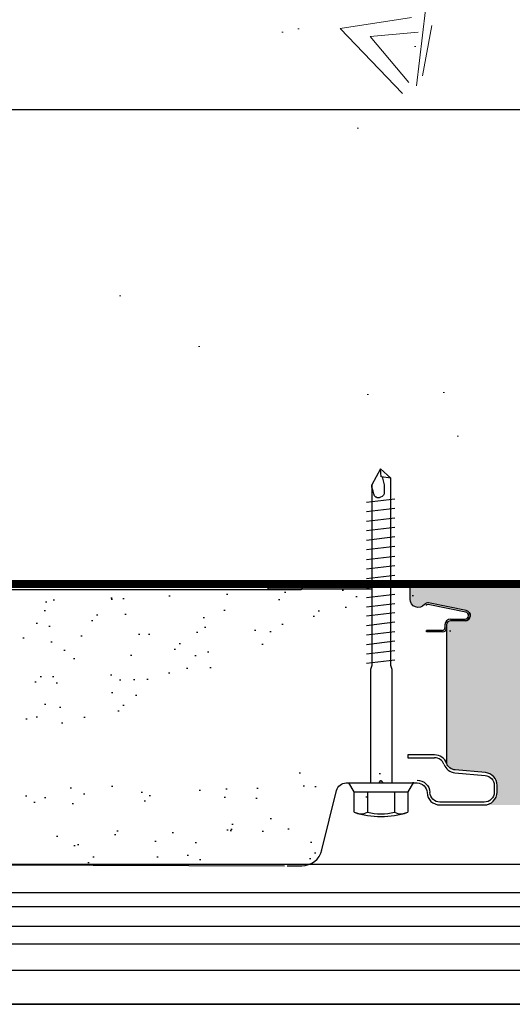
# Model space of a CAD drawing. Header units: millimetres. Extents: x -312551 to 250764, y -35891 to 59426.
# Tile 279 of 316: x 160217 to 160340, y 9071 to 9317. Entities that reach past the tile are written whole.
import ezdxf

# ---------------------------------------------------------------- set-up
doc = ezdxf.new("R2010")
doc.units = ezdxf.units.MM
doc.header["$LTSCALE"] = 2.5
for name, color, linetype in [('AWP70', 7, 'Continuous'), ('NF ARCH', 4, 'Continuous'), ('NF-RC', 3, 'Continuous'), ('Terracotta Tile', 30, 'Continuous')]:
    doc.layers.add(name, color=color, linetype=linetype)
doc.layers.add('HATCH', color=4, linetype='Continuous', lineweight=13)

# ---------------------------------------------------------------- blocks, each defined once
blk = doc.blocks.new('Cladding STD fixing')
at = {"color": 1}
for p, q in [((-2.2352941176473, 6.705882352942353), (0, 8.00000000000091)), ((0, 8.00000000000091), (0, 6.147058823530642)), ((0, 8.00000000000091), (0, -8.00000000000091)), ((-7.297883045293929, 6.705882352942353), (-2.2352941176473, 6.705882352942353)), ((-2.2352941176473, 6.705882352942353), (-2.2352941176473, -6.705882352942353)), ((0, 6.147058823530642), (0, 2.621104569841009)), ((-2.2352941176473, 3.352941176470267), (-7.297883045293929, 3.352941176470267)), ((-2.2352941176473, -3.352941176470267), (-7.297883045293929, -3.352941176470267)), ((0, -2.790208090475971), (0, -6.147058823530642)), ((-2.2352941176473, -6.705882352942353), (-7.297883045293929, -6.705882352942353)), ((0, -8.00000000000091), (-2.2352941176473, -6.705882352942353))]:
    blk.add_line(p, q, dxfattribs=at)
for points in [[(0, -2.790208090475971), (28.32238264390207, -2.790208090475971), (29.33700376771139, -2.452001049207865), (76.10017541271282, -2.452001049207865), (78.46762470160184, 0.08455176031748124), (74.40914020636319, 2.282897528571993), (29.33700376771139, 2.282897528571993), (28.32238264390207, 2.621104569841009), (0, 2.621104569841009)], [(29.87558003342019, 3.635725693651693), (30.721097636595, -3.466622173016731)], [(32.24302932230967, 3.635725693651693), (33.08854692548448, -3.466622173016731)], [(34.61047861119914, 3.635725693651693), (35.45599621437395, -3.466622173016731)], [(36.97792790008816, 3.635725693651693), (37.82344550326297, -3.466622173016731)], [(39.34537718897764, 3.635725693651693), (40.19089479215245, -3.466622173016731)], [(41.71282647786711, 3.635725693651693), (42.55834408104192, -3.466622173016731)], [(43.95834657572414, 3.635725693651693), (44.80386417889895, -3.466622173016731)], [(46.32579586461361, 3.635725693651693), (47.17131346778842, -3.466622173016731)], [(48.69324515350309, 3.635725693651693), (49.5387627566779, -3.466622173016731)], [(51.0606944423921, 3.635725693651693), (51.90621204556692, -3.466622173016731)], [(53.42814373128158, 3.635725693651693), (54.27366133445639, -3.466622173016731)], [(55.79559302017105, 3.635725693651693), (56.64111062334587, -3.466622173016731)], [(58.30021914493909, 3.635725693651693), (59.1457367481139, -3.466622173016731)], [(60.66766843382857, 3.635725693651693), (61.51318603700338, -3.466622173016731)], [(63.03511772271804, 3.635725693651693), (63.88063532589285, -3.466622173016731)], [(65.40256701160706, 3.635725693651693), (66.24808461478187, -3.466622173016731)], [(67.77001630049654, 3.635725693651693), (68.61553390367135, -3.466622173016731)], [(70.13746558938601, 3.635725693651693), (70.98298319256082, -3.466622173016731)], [(76.43838245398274, -0.2536552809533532), (74.40914020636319, -0.7609658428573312), (73.56362260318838, -0.7609658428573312), (72.88720852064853, -0.7609658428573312), (72.21079443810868, -0.7609658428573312), (71.87258739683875, -0.5918623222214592), (71.53438035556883, -0.2536552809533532), (71.36527683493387, 0.08455176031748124), (71.1961733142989, 0.4227588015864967), (71.1961733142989, 0.9300693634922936), (71.36527683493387, 1.099172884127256), (71.36527683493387, 1.268276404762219), (71.70348387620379, 1.606483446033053), (72.21079443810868, 1.775586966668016), (72.88720852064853, 1.944690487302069), (73.9018296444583, 2.282897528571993), (74.40914020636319, 2.282897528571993)], [(76.10017541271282, -2.452001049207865), (76.43838245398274, -0.08455176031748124), (78.46762470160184, 0.08455176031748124)]]:
    blk.add_lwpolyline(points, dxfattribs=at)
for centre, radius, start, end in [((12.26094048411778, 0), 20.6764705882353, 161.0753555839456, 198.9246444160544), ((-4.292790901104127, 5.02941176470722), 3.441094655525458, 150.8438746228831, 209.1561253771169), ((5.725058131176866, 0), 13.4476470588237, 165.5619583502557, 194.4380416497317), ((-4.292790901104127, -5.02941176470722), 3.441094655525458, 150.8438746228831, 209.1561253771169)]:
    blk.add_arc(centre, radius, start, end, dxfattribs=at)

msp = doc.modelspace()

# ---------------------------------------------------------------- hatches: boundary and pattern name
at = {"linetype": 'Continuous'}
h = msp.add_hatch(dxfattribs=at)
h.set_pattern_fill('AR-SAND', color=6, scale=7.5, angle=90, style=0)
h.set_pattern_definition([(127.5, (140087.8767780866, 13291.73563084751), (-14.45117826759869, -0.4724501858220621), [0, -11.4, 0, -12.75, 0, -12.1875]), (97.49999999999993, (140087.8767780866, 13291.73563084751), (-21.16609548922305, 13.27332528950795), [0, -6.149999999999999, 0, -10.275, 0, -3.9375]), (57.49999999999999, (140087.8767780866, 13282.51063084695), (-0.04244290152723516, 23.35606396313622), [0, -3.749999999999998, 0, -13.49999999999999, 0, -17.62499999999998]), (47.5, (140087.8767780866, 13282.51063084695), (-6.582566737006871, 22.5459495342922), [0, -1.875, 0, -8.85, 0, -10.125])])
edge = h.paths.add_edge_path()
edge.add_arc((160328.3289893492, 9168.059534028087), 1.293277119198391, -89.9999999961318, 78.69006753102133, ccw=False)
edge.add_arc((160328.3289893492, 9168.059534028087), 1.293277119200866, 270.0000000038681, 438.6900675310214)
edge.add_line((160328.5826218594, 9169.327696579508), (160319.1969955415, 9171.204821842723))
edge.add_arc((160319.0008794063, 9170.224241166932), 1.000000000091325, 78.69006752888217, 141.7100784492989)
edge.add_arc((160316.6462232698, 9172.083164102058), 1.999999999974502, 177.3554811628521, 321.7100784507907, ccw=False)
edge.add_line((160314.6483532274, 9172.175442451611), (160314.644280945, 9172.176256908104))
edge.add_line((160314.644280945, 9172.176256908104), (160314.644280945, 9174.584667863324))
edge.add_arc((160313.2442809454, 9174.584667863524), 1.399999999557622, 359.9999999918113, 450.0012237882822)
edge = h.paths.add_edge_path(flags=17)
edge.add_arc((160328.3289893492, 9168.059534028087), 1.293277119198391, 270.0000000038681, 438.6900675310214)
edge.add_arc((160328.3289893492, 9168.059534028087), 1.293277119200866, -89.9999999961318, 78.69006753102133, ccw=False)
edge = h.paths.add_edge_path()
edge.add_line((160313.2442809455, 9175.984667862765), (160288.3485881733, 9175.984667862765))
edge.add_line((160288.3485881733, 9175.984667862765), (160287.3416486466, 9174.474258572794))
edge.add_line((160287.3416486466, 9174.474258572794), (160153.0186718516, 9174.474258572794))
edge.add_line((160153.0186718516, 9174.474258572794), (160152.0186718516, 9175.974258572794))
edge.add_line((160152.0186718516, 9175.974258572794), (160119.6854018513, 9175.974258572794))
edge.add_line((160119.6854018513, 9175.974258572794), (160118.6854018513, 9174.474258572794))
edge.add_line((160118.6854018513, 9174.474258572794), (160086.3520718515, 9174.474258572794))
edge.add_line((160086.3520718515, 9174.474258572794), (160085.3520718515, 9175.974258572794))
edge.add_line((160085.3520718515, 9175.974258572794), (160053.0188018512, 9175.974258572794))
edge.add_line((160053.0188018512, 9175.974258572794), (160052.0188018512, 9174.474258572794))
edge.add_line((160052.0188018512, 9174.474258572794), (160019.6854718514, 9174.474258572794))
edge.add_line((160019.6854718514, 9174.474258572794), (160018.6854718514, 9175.974258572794))
edge.add_line((160018.6854718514, 9175.974258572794), (159986.3522018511, 9175.974258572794))
edge.add_line((159986.3522018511, 9175.974258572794), (159985.3522018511, 9174.474258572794))
edge.add_line((159985.3522018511, 9174.474258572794), (159953.0188718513, 9174.474258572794))
edge.add_line((159953.0188718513, 9174.474258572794), (159952.0188718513, 9175.974258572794))
edge.add_line((159952.0188718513, 9175.974258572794), (159919.685601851, 9175.974258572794))
edge.add_line((159919.685601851, 9175.974258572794), (159918.685601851, 9174.474258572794))
edge.add_line((159918.685601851, 9174.474258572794), (159886.3522718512, 9174.474258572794))
edge.add_line((159886.3522718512, 9174.474258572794), (159885.3522718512, 9175.974258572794))
edge.add_line((159885.3522718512, 9175.974258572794), (159860.4854486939, 9175.974258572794))
edge.add_line((159860.4854486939, 9175.974258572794), (159860.4854486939, 9106.556920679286))
edge.add_arc((160322.0509701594, 9123.969145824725), 3.199999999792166, 182.0107909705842, 270.0000000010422)
edge.add_line((160322.0509701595, 9120.769145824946), (160333.1288140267, 9120.769145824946))
edge.add_arc((160333.1288140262, 9123.969145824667), 3.199999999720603, 270.0000000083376, 360.0000000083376)
edge.add_line((160336.328814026, 9123.969145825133), (160336.328814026, 9125.661826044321))
edge.add_arc((160333.1288140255, 9125.661826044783), 3.200000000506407, 359.9999999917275, 444.9999999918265)
edge.add_line((160333.4077124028, 9128.849649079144), (160325.8616827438, 9129.509841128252))
edge.add_arc((160326.0795721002, 9132.000327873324), 2.499999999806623, 199.8071362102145, 265.00000000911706, ccw=False)
edge.add_arc((160326.0795721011, 9132.000327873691), 3.200000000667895, 199.807136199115, 264.9999999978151)
edge.add_line((160325.8006737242, 9128.812504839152), (160333.3467033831, 9128.152312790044))
edge.add_arc((160333.1288140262, 9125.661826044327), 2.500000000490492, -1.2511236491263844e-10, 84.99999999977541, ccw=False)
edge.add_line((160335.6288140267, 9125.661826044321), (160335.6288140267, 9123.969145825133))
edge.add_arc((160333.1288140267, 9123.969145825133), 2.5, -90, 0, ccw=False)
edge.add_line((160333.1288140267, 9121.469145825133), (160322.0509701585, 9121.469145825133))
edge.add_arc((160322.0509701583, 9123.969145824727), 2.499999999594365, 182.0107909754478, 270.0000000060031, ccw=False)
edge.add_line((160156.6010346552, 9105.974258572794), (160283.2680659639, 9105.572037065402))
edge.add_line((160283.8614817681, 9105.569955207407), (160287.5427926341, 9105.569955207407))
edge.add_arc((160287.5427926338, 9110.769955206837), 5.199999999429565, 270.0000000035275, 346.1975301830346)
edge.add_line((160292.592637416, 9109.52936354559), (160296.2374408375, 9124.36558412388))
edge.add_arc((160298.6652508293, 9123.769145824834), 2.50000000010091, 89.99999999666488, 166.1975301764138, ccw=False)
edge.add_line((160298.6652508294, 9126.269145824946), (160306.8110338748, 9126.269145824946))
edge.add_arc((160306.8110338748, 9126.369145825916), 0.1000000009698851, 269.9999999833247, 324.5766042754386)
edge.add_line((160306.8925229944, 9126.311184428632), (160307.2494810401, 9126.813039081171))
edge.add_arc((160307.3309701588, 9126.755077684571), 0.09999999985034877, 35.42339570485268, 144.5766042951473, ccw=False)
edge.add_line((160307.4124592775, 9126.813039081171), (160307.7694173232, 9126.311184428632))
edge.add_arc((160307.8509064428, 9126.369145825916), 0.10000000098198, 215.4233957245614, 270.0000000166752)
edge.add_line((160307.8509064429, 9126.269145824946), (160316.3544800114, 9126.269145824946))
edge.add_arc((160316.3544800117, 9123.769145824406), 2.50000000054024, 2.0107909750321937, 90.00000000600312, ccw=False)
edge.add_arc((160316.354480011, 9123.769145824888), 3.200000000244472, 2.010790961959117, 89.9999999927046, ccw=False)
edge.add_line((160328.504175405, 9168.935464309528), (160319.1266161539, 9170.810976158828))
edge.add_arc((160328.3289893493, 9168.059534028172), 0.8932771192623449, 270, 438.6900675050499)
edge.add_line((160329.1940668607, 9168.170420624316), (160329.1940668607, 9168.305665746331))
edge.add_line((160323.3274756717, 9165.766256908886), (160323.3274756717, 9164.975527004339))
edge.add_line((160324.7274756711, 9167.166256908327), (160328.3289893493, 9167.166256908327))
edge.add_arc((160324.7274756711, 9165.766256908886), 1.399999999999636, 90, 180)
edge.add_line((160322.7274756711, 9164.37552700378), (160318.7274756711, 9164.37552700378))
edge.add_line((160322.7274756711, 9163.975527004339), (160318.7274756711, 9163.975527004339))
edge.add_line((160318.7274756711, 9163.975527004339), (160318.7274756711, 9164.37552700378))
edge.add_arc((160322.7274756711, 9164.975527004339), 0.6, 270, 360)
edge.add_arc((160322.7274756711, 9164.975527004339), 1, 270, 360)
edge.add_arc((160319.0089464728, 9170.222627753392), 0.6, 78.69006750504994, 142.099043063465)
edge.add_line((160328.3289893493, 9166.766256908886), (160324.7274756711, 9166.766256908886))
edge.add_arc((160324.7274756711, 9165.766256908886), 0.9999999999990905, 90, 180)
edge.add_line((160323.7274756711, 9165.766256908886), (160323.7274756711, 9164.975527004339))
edge.add_line((160323.7274756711, 9164.975527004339), (160323.7274756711, 9131.153190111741))
edge.add_arc((160320.7167922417, 9130.068853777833), 3.200000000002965, 19.8071361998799, 90)
edge.add_line((160320.7167922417, 9133.26885377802), (160319.0288140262, 9133.26885377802))
edge.add_line((160319.0288140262, 9133.26885377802), (160314.0288140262, 9133.26885377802))
edge.add_line((160314.0288140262, 9132.568853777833), (160319.0288140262, 9132.568853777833))
edge.add_line((160319.0288140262, 9132.568853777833), (160320.7167922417, 9132.568853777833))
edge.add_arc((160320.7167922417, 9130.068853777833), 2.500000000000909, 19.8071361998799, 90)
edge.add_line((159860.4854486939, 9106.556920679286), (159866.6010346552, 9107.474258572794))
edge.add_line((159866.6010346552, 9107.474258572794), (159876.6010346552, 9105.974258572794))
edge.add_line((159876.6010346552, 9105.974258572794), (159886.6010346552, 9107.474258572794))
edge.add_line((159886.6010346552, 9107.474258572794), (159896.6010346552, 9105.974258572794))
edge.add_line((159896.6010346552, 9105.974258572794), (159906.6010346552, 9107.474258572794))
edge.add_line((159906.6010346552, 9107.474258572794), (159916.6010346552, 9105.974258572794))
edge.add_line((159916.6010346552, 9105.974258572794), (159926.6010346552, 9107.474258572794))
edge.add_line((159926.6010346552, 9107.474258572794), (159936.6010346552, 9105.974258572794))
edge.add_line((159936.6010346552, 9105.974258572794), (159946.6010346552, 9107.474258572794))
edge.add_line((159946.6010346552, 9107.474258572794), (159956.6010346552, 9105.974258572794))
edge.add_line((159956.6010346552, 9105.974258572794), (159966.6010346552, 9107.474258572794))
edge.add_line((159966.6010346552, 9107.474258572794), (159976.6010346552, 9105.974258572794))
edge.add_line((159976.6010346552, 9105.974258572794), (159986.6010346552, 9107.474258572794))
edge.add_line((159986.6010346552, 9107.474258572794), (159996.6010346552, 9105.974258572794))
edge.add_line((159996.6010346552, 9105.974258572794), (160006.6010346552, 9107.474258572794))
edge.add_line((160006.6010346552, 9107.474258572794), (160016.6010346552, 9105.974258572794))
edge.add_line((160016.6010346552, 9105.974258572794), (160026.6010346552, 9107.474258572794))
edge.add_line((160026.6010346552, 9107.474258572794), (160036.6010346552, 9105.974258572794))
edge.add_line((160036.6010346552, 9105.974258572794), (160046.6010346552, 9107.474258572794))
edge.add_line((160046.6010346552, 9107.474258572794), (160056.6010346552, 9105.974258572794))
edge.add_line((160056.6010346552, 9105.974258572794), (160066.6010346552, 9107.474258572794))
edge.add_line((160066.6010346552, 9107.474258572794), (160076.6010346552, 9105.974258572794))
edge.add_line((160076.6010346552, 9105.974258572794), (160086.6010346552, 9107.474258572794))
edge.add_line((160086.6010346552, 9107.474258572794), (160096.6010346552, 9105.974258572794))
edge.add_line((160096.6010346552, 9105.974258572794), (160106.6010346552, 9107.474258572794))
edge.add_line((160106.6010346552, 9107.474258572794), (160116.6010346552, 9105.974258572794))
edge.add_line((160116.6010346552, 9105.974258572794), (160126.6010346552, 9107.474258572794))
edge.add_line((160126.6010346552, 9107.474258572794), (160136.6010346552, 9105.974258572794))
edge.add_line((160136.6010346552, 9105.974258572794), (160146.6010346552, 9107.474258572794))
edge.add_line((160146.6010346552, 9107.474258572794), (160156.6010346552, 9105.974258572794))
msp.add_hatch(color=254, dxfattribs=at).paths.add_polyline_path([(160279.1848832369, 9174.64538579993), (160279.1848832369, 9175.971299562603), (160305.029667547, 9175.971299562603), (160305.029667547, 9174.64538579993)])
h = msp.add_hatch(color=254, dxfattribs=at)
edge = h.paths.add_edge_path()
edge.add_line((160328.3289893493, 9166.766256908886), (160324.727475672, 9166.766256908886))
edge.add_arc((160324.727475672, 9165.766256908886), 1, -270, -180)
edge.add_line((160323.727475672, 9165.766256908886), (160323.727475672, 9131.153190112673))
edge.add_arc((160326.0795721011, 9132.000327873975), 2.500000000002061, -160.1928637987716, -94.99999999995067)
edge.add_line((160325.8616827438, 9129.509841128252), (160333.4077124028, 9128.849649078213))
edge.add_arc((160333.1288140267, 9125.661826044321), 3.200000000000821, 1.63140612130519e-11, 84.9999999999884, ccw=False)
edge.add_line((160336.328814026, 9125.661826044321), (160336.328814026, 9123.969145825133))
edge.add_arc((160333.1288140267, 9123.969145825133), 3.200000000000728, -90, 0, ccw=False)
edge.add_line((160333.1288140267, 9120.769145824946), (160355.2651478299, 9120.769145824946))
edge.add_line((160355.2651478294, 9120.769145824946), (160355.2651478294, 9175.984667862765))
edge.add_line((160355.2651478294, 9175.984667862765), (160313.2442510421, 9175.984667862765))
edge.add_arc((160313.2442809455, 9174.584667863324), 1.399999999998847, -360.0000000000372, -269.9987762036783, ccw=False)
edge.add_line((160314.644280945, 9174.584667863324), (160314.644280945, 9172.176256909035))
edge.add_line((160314.644280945, 9172.176256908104), (160314.6483532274, 9172.175442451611))
edge.add_arc((160316.6462232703, 9172.083164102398), 1.999999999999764, -182.644518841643, -38.28992155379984)
edge.add_arc((160319.0008794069, 9170.224241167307), 0.9999999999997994, -281.3099324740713, -218.28992155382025, ccw=False)
edge.add_line((160319.1969955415, 9171.204821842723), (160328.5826218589, 9169.327696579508))
edge.add_arc((160328.3289893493, 9168.059534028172), 1.293277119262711, -90, 78.69006752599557, ccw=False)
at = {"layer": 'HATCH'}
h = msp.add_hatch(dxfattribs=at)
h.set_pattern_fill('AR-CONC', color=256, scale=20, style=0)
h.set_pattern_definition([(310, (-1922246.550556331, 4434386.726493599), (143.4520365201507, 12.55042699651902), [15, -165]), (5.000000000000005, (-1922246.550556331, 4434386.726493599), (-27.7502667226, -150.4384267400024), [12, -132]), (259.5486000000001, (-1922234.596220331, 4434387.772361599), (115.7018763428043, -137.8879084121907), [12.748038, -140.2284223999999]), (313.8158, (-1922246.550556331, 4434346.726493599), (213.4482097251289, 33.10380286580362), [22.5, -247.5]), (263.3644, (-1922228.763207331, 4434349.485154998), (186.9325411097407, -194.8235741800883), [19.1220576, -210.3426]), (8.815800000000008, (-1922246.550556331, 4434346.726493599), (186.9323890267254, -194.8237201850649), [18, -198]), (339, (-1922226.550556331, 4434356.726493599), (119.3814104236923, 80.52377813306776), [14.99999999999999, -164.9999999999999]), (33.99999999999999, (-1922226.550556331, 4434356.726493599), (48.66306638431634, -145.0300090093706), [12, -132]), (288.5486, (-1922216.602109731, 4434363.4368148), (168.044525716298, -64.50609934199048), [12.748038, -140.2284224]), (322.5, (-1922246.550556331, 4434386.726493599), (2.431971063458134, -66.5787707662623), [0, -130.4, 0, -134, 0, -132.5]), (352.5, (-1922246.550556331, 4434386.726493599), (52.61390748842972, -78.88234237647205), [0, -76.39999999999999, 0, -127.4, 0, -50.5]), (32.50000000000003, (-1922291.150556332, 4434386.726493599), (106.7644872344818, 4.51097434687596), [0, -50, 0, -156, 0, -207]), (42.50000000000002, (-1922311.150556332, 4434386.726493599), (116.6372338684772, -20.02099646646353), [0, -65, 0, -103.6, 0, -147])])
edge = h.paths.add_edge_path()
edge.add_line((160357.7991571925, 9209.47425894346), (159898.0396165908, 9209.47425894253))
edge.add_spline(control_points=[(159898.0396924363, 9209.474258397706), (159893.2950424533, 9209.519812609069), (159888.5503924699, 9209.565366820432), (159883.7859123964, 9209.47425894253)], knot_values=[0, 0, 0, 0, 14.45941839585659, 14.45941839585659, 14.45941839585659, 14.45941839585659], degree=3, periodic=0)
edge.add_line((159883.7859124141, 9209.47425894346), (159457.7991571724, 9209.474258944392))
edge.add_line((159457.7991571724, 9209.474258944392), (159457.7991571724, 9424.47425894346))
edge.add_line((159457.7991571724, 9424.47425894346), (160357.7991571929, 9424.47425894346))
edge.add_line((160357.7991571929, 9424.47425894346), (160357.7991571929, 9391.874171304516))
edge.add_line((160357.7991571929, 9391.874171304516), (160337.2157403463, 9391.874171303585))
edge.add_line((160337.2157403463, 9391.874171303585), (160337.163708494, 9391.509948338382))
edge.add_line((160337.163708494, 9391.509948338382), (160334.8350280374, 9389.336513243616))
edge.add_line((160334.8350280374, 9389.336513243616), (160335.1698649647, 9389.36441632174))
edge.add_line((160335.1698649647, 9389.36441632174), (160337.5539473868, 9387.139272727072))
edge.add_line((160337.5539473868, 9387.139272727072), (160357.7991571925, 9387.139272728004))
edge.add_line((160357.7991571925, 9387.139272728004), (160357.7991571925, 9209.47425894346))

# ---------------------------------------------------------------- linework, layer by layer
at = {"color": 1, "linetype": 'Continuous'}
msp.add_line((159860.4854486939, 9105.974258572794), (160423.1423029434, 9105.974258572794), dxfattribs=at)
at = {"linetype": 'Continuous'}
for p, q in [((159860.4854486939, 9098.894235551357), (160423.1423029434, 9098.894235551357)), ((159860.4854486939, 9095.403706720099), (160423.1423029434, 9095.403706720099)), ((159860.4854486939, 9090.490736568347), (160423.1423029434, 9090.490736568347))]:
    msp.add_line(p, q, dxfattribs=at)
at = {"color": 3, "linetype": 'Continuous', "const_width": 2}
msp.add_lwpolyline([(160282.4885881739, 9457.963849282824), (160357.7991571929, 9457.974258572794), (160357.7991571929, 9522.974258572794), (160427.7991571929, 9522.974258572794), (160427.7991571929, 9110.974258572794), (160357.7991571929, 9110.974258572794), (160357.7991571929, 9175.974258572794), (160179.4891571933, 9175.974258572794)], dxfattribs=at)
at = {"linetype": 'Continuous'}
msp.add_lwpolyline([(160279.1848832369, 9174.64538579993), (160279.1848832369, 9175.971299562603), (160305.029667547, 9175.971299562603), (160305.029667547, 9174.64538579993)], close=True, dxfattribs=at)
at = {"layer": 'AWP70', "color": 1}
for p, q in [((160328.504175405, 9168.935464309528), (160319.1266161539, 9170.810976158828)), ((160329.1940668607, 9168.170420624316), (160329.1940668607, 9168.305665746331)), ((160323.3274756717, 9165.766256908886), (160323.3274756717, 9164.975527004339)), ((160323.7274756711, 9165.766256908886), (160323.7274756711, 9164.975527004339)), ((160324.7274756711, 9167.166256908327), (160328.3289893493, 9167.166256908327)), ((160328.3289893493, 9166.766256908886), (160324.7274756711, 9166.766256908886)), ((160318.7274756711, 9163.975527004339), (160318.7274756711, 9164.37552700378)), ((160322.7274756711, 9164.37552700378), (160318.7274756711, 9164.37552700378)), ((160322.7274756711, 9163.975527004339), (160318.7274756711, 9163.975527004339)), ((160323.7274756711, 9164.975527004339), (160323.7274756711, 9131.153190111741)), ((160314.0288140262, 9133.26885377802), (160314.0288140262, 9132.568853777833)), ((160319.0288140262, 9133.26885377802), (160314.0288140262, 9133.26885377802)), ((160314.0288140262, 9132.568853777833), (160319.0288140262, 9132.568853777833)), ((160320.7167922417, 9133.26885377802), (160319.0288140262, 9133.26885377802)), ((160319.0288140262, 9132.568853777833), (160320.7167922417, 9132.568853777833)), ((160156.6010346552, 9105.974258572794), (160283.2680659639, 9105.572037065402))]:
    msp.add_line(p, q, dxfattribs=at)
msp.add_lwpolyline([(160313.2442809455, 9175.984667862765), (160288.3485881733, 9175.984667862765), (160287.3416486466, 9174.474258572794), (160153.0186718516, 9174.474258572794), (160152.0186718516, 9175.974258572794), (160119.6854018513, 9175.974258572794), (160118.6854018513, 9174.474258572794), (160086.3520718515, 9174.474258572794), (160085.3520718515, 9175.974258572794), (160053.0188018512, 9175.974258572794), (160052.0188018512, 9174.474258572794), (160019.6854718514, 9174.474258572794), (160018.6854718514, 9175.974258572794), (159986.3522018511, 9175.974258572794), (159985.3522018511, 9174.474258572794), (159953.0188718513, 9174.474258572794), (159952.0188718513, 9175.974258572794), (159919.685601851, 9175.974258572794), (159918.685601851, 9174.474258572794), (159886.3522718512, 9174.474258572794), (159885.3522718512, 9175.974258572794), (159860.4854486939, 9175.974258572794), (159860.4854486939, 9106.556920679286)], dxfattribs=at)
for points in [[(160328.5826218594, 9169.327696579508, -0.9058709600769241), (160328.3289893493, 9166.766256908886, 0.9058709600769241), (160328.5826218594, 9169.327696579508), (160319.1969955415, 9171.204821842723, 0.282123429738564), (160318.2159940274, 9170.84388214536, -0.7289091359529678), (160314.6483532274, 9172.175442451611), (160314.644280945, 9172.176256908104), (160314.644280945, 9174.584667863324, 0.4142198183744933), (160313.2442510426, 9175.984667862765)], [(160318.8529406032, 9123.856865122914, 0.4039714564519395), (160322.0509701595, 9120.769145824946), (160333.1288140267, 9120.769145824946, 0.414213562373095), (160336.328814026, 9123.969145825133), (160336.328814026, 9125.661826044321, 0.3888787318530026), (160333.4077124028, 9128.849649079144), (160325.8616827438, 9129.509841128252, -0.2923866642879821), (160323.7274756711, 9131.153190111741, -0.2923866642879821)], [(160323.0688886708, 9130.915991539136, 0.2923866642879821), (160325.8006737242, 9128.812504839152), (160333.3467033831, 9128.152312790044, -0.3888787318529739), (160335.6288140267, 9125.661826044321), (160335.6288140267, 9123.969145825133, -0.4142135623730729), (160333.1288140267, 9121.469145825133), (160322.0509701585, 9121.469145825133, -0.403971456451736), (160319.5525095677, 9123.881426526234, -0.403971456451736)], [(160283.8614817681, 9105.569955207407), (160287.5427926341, 9105.569955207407, 0.3452919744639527), (160292.592637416, 9109.52936354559), (160296.2374408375, 9124.36558412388, -0.3452919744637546), (160298.6652508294, 9126.269145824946), (160306.8110338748, 9126.269145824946, 0.2427412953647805), (160306.8925229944, 9126.311184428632), (160307.2494810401, 9126.813039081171, -0.5158799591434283), (160307.4124592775, 9126.813039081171), (160307.7694173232, 9126.311184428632, 0.2427412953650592), (160307.8509064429, 9126.269145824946), (160316.3544800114, 9126.269145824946, -0.4039714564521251), (160318.8529406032, 9123.856865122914)], [(160316.3544800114, 9126.969145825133, -0.4039714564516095), (160319.5525095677, 9123.881426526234, -0.4039714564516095)]]:
    msp.add_lwpolyline(points, format="xyb", dxfattribs=at)
for centre, radius, start, end in [((160319.0089464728, 9170.222627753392), 0.6, 78.69006750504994, 142.099043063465), ((160328.3289893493, 9168.059534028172), 0.8932771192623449, 270, 78.69006750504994), ((160324.7274756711, 9165.766256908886), 1.399999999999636, 90, 180), ((160324.7274756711, 9165.766256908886), 0.9999999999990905, 90, 180), ((160322.7274756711, 9164.975527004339), 1, 270, 0), ((160322.7274756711, 9164.975527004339), 0.6, 270, 0), ((160320.7167922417, 9130.068853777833), 3.200000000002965, 19.8071361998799, 90), ((160320.7167922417, 9130.068853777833), 2.500000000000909, 19.8071361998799, 90)]:
    msp.add_arc(centre, radius, start, end, dxfattribs=at)
at = {"layer": 'NF ARCH'}
for p, q in [((152962.7991609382, 9079.474258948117), (160357.7991609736, 9079.474258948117)), ((152962.7991609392, 9079.474258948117), (160357.7991609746, 9079.474258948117))]:
    msp.add_line(p, q, dxfattribs=at)
at = {"layer": 'NF-RC'}
for points in [[(153747.7991571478, 9079.474258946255), (153747.7991571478, 9294.474258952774), (160357.7991609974, 9294.47425894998)], [(153747.7991571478, 9079.474258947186), (153747.7991571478, 9079.474258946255), (160357.7991609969, 9079.474258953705)]]:
    msp.add_lwpolyline(points, dxfattribs=at)
at = {"layer": 'Terracotta Tile'}
for p, q in [((160437.4922625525, 9085.974258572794), (159860.4922625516, 9085.974258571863)), ((160452.4922625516, 9070.974258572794), (159860.4922625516, 9070.974258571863))]:
    msp.add_line(p, q, dxfattribs=at)
msp.add_lwpolyline([(159860.4922625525, 9070.974258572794), (160452.4922625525, 9070.974258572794), (160437.4922625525, 9085.974258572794), (159860.4854486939, 9085.974258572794), (159860.4922625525, 9070.974258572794)], dxfattribs=at)

# ---------------------------------------------------------------- block references
at = {"linetype": 'Continuous', "rotation": 90}
msp.add_blockref('Cladding STD fixing', (160307.3383132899, 9126.269145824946), dxfattribs=at)

doc.saveas('drawing.dxf')
